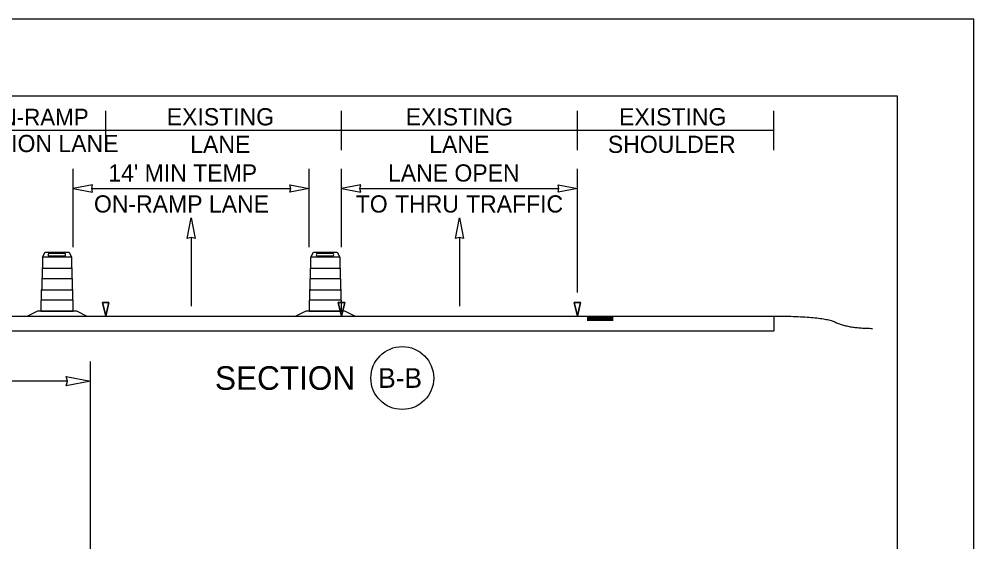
# Model space of a CAD drawing. Extents: x 99999 to 100116, y 99995 to 100013.
# Drawn here: x 100092.176 to 100096.062, y 100008.56 to 100010.687 of the extents above; entities that cross this region are included whole.
import ezdxf

# ---------------------------------------------------------------- set-up
doc = ezdxf.new("R2010")
doc.units = 0
for name, color, linetype in [('SH_GI_PlotLimits', 7, 'Continuous'), ('SH_GI_SheetBorder', 7, 'Continuous'), ('TR_WZ_ArrowLeftStrRightTurn', 7, 'Continuous'), ('TR_WZ_TrafficSafetyDrumElev', 7, 'Continuous'), ('TR_WZ_WorkZoneDetails', 7, 'Continuous')]:
    doc.layers.add(name, color=color, linetype=linetype)

msp = doc.modelspace()

# ---------------------------------------------------------------- linework, layer by layer
at = {"layer": 'SH_GI_PlotLimits'}
msp.add_lwpolyline([(100079.0625, 99999.6875), (100096.0625, 99999.6875), (100096.0625, 100010.6875), (100079.0625, 100010.6875)], close=True, dxfattribs=at)
at = {"layer": 'SH_GI_SheetBorder'}
for p, q in [((100080, 100010.375), (100095.75, 100010.375)), ((100095.75, 100010.375), (100095.75, 100000))]:
    msp.add_line(p, q, dxfattribs=at)
at = {"layer": 'TR_WZ_ArrowLeftStrRightTurn'}
for p, q in [((100092.8765, 100009.7986), (100092.8765, 100009.5187)), ((100093.9683, 100009.7986), (100093.9683, 100009.5187))]:
    msp.add_line(p, q, dxfattribs=at)
for points in [[(100092.8765, 100009.8787), (100092.893, 100009.7947), (100092.8765, 100009.7986), (100092.86, 100009.7947)], [(100093.9683, 100009.8787), (100093.9848, 100009.7947), (100093.9683, 100009.7986), (100093.9519, 100009.7947)]]:
    msp.add_lwpolyline(points, close=True, dxfattribs=at)
at = {"layer": 'TR_WZ_TrafficSafetyDrumElev'}
for p, q in [((100092.3898, 100009.7187), (100092.2714, 100009.7187)), ((100092.3898, 100009.7187), (100092.2714, 100009.7187)), ((100092.3622, 100009.7339), (100092.2968, 100009.7339)), ((100092.2968, 100009.7235), (100092.3622, 100009.7235)), ((100093.4816, 100009.7187), (100093.3632, 100009.7187)), ((100093.4816, 100009.7187), (100093.3632, 100009.7187)), ((100093.4541, 100009.7339), (100093.3886, 100009.7339)), ((100093.3886, 100009.7235), (100093.4541, 100009.7235)), ((100092.3921, 100009.6724), (100092.2691, 100009.6724)), ((100092.2691, 100009.6724), (100092.2691, 100009.6325)), ((100092.3921, 100009.6325), (100092.3921, 100009.6724)), ((100093.4839, 100009.6724), (100093.3609, 100009.6724)), ((100093.3609, 100009.6724), (100093.3609, 100009.6325)), ((100093.4839, 100009.6325), (100093.4839, 100009.6724)), ((100092.2691, 100009.6325), (100092.3921, 100009.6325)), ((100093.3609, 100009.6325), (100093.4839, 100009.6325)), ((100092.395, 100009.5843), (100092.2662, 100009.5843)), ((100092.2662, 100009.5843), (100092.2662, 100009.5444)), ((100092.395, 100009.5444), (100092.395, 100009.5843)), ((100093.4869, 100009.5843), (100093.358, 100009.5843)), ((100093.358, 100009.5843), (100093.358, 100009.5444)), ((100093.4869, 100009.5444), (100093.4869, 100009.5843)), ((100092.2662, 100009.5444), (100092.395, 100009.5444)), ((100093.358, 100009.5444), (100093.4869, 100009.5444))]:
    msp.add_line(p, q, dxfattribs=at)
for points in [[(100092.2706, 100009.7171), (100092.2706, 100009.676)], [(100092.2706, 100009.7171), (100092.2706, 100009.676)], [(100092.3906, 100009.676), (100092.3906, 100009.7171)], [(100092.3906, 100009.676), (100092.3906, 100009.7171)], [(100093.3624, 100009.7171), (100093.3624, 100009.676)], [(100093.3624, 100009.7171), (100093.3624, 100009.676)], [(100093.4824, 100009.676), (100093.4824, 100009.7171)], [(100093.4824, 100009.676), (100093.4824, 100009.7171)], [(100092.2691, 100009.673), (100092.2691, 100009.6319)], [(100092.2691, 100009.673), (100092.2691, 100009.6319)], [(100092.3921, 100009.6319), (100092.3921, 100009.673)], [(100092.3921, 100009.6319), (100092.3921, 100009.673)], [(100093.3609, 100009.673), (100093.3609, 100009.6319)], [(100093.3609, 100009.673), (100093.3609, 100009.6319)], [(100093.4839, 100009.6319), (100093.4839, 100009.673)], [(100093.4839, 100009.6319), (100093.4839, 100009.673)], [(100092.2677, 100009.6289), (100092.2677, 100009.5879)], [(100092.2677, 100009.6289), (100092.2677, 100009.5879)], [(100092.3936, 100009.5879), (100092.3936, 100009.6289)], [(100092.3936, 100009.5879), (100092.3936, 100009.6289)], [(100093.3595, 100009.6289), (100093.3595, 100009.5879)], [(100093.3595, 100009.6289), (100093.3595, 100009.5879)], [(100093.4854, 100009.5879), (100093.4854, 100009.6289)], [(100093.4854, 100009.5879), (100093.4854, 100009.6289)], [(100092.2662, 100009.5849), (100092.2662, 100009.5438)], [(100092.2662, 100009.5849), (100092.2662, 100009.5438)], [(100092.395, 100009.5438), (100092.395, 100009.5849)], [(100092.395, 100009.5438), (100092.395, 100009.5849)], [(100093.358, 100009.5849), (100093.358, 100009.5438)], [(100093.358, 100009.5849), (100093.358, 100009.5438)], [(100093.4869, 100009.5438), (100093.4869, 100009.5849)], [(100093.4869, 100009.5438), (100093.4869, 100009.5849)], [(100092.2647, 100009.5408), (100092.2647, 100009.4987), (100092.3965, 100009.4987), (100092.3965, 100009.5408)], [(100092.2647, 100009.5408), (100092.2647, 100009.4987), (100092.3965, 100009.4987), (100092.3965, 100009.5408)], [(100093.3565, 100009.5408), (100093.3565, 100009.4987), (100093.4883, 100009.4987), (100093.4883, 100009.5408)], [(100093.3565, 100009.5408), (100093.3565, 100009.4987), (100093.4883, 100009.4987), (100093.4883, 100009.5408)]]:
    msp.add_lwpolyline(points, dxfattribs=at)
for points in [[(100092.2714, 100009.7187), (100092.2819, 100009.7387), (100092.3793, 100009.7387), (100092.3898, 100009.7187)], [(100093.3632, 100009.7187), (100093.3737, 100009.7387), (100093.4711, 100009.7387), (100093.4816, 100009.7187)], [(100092.4506, 100009.4787), (100092.4104, 100009.4987), (100092.2508, 100009.4987), (100092.2106, 100009.4787)], [(100093.5424, 100009.4787), (100093.5022, 100009.4987), (100093.3426, 100009.4987), (100093.3024, 100009.4787)]]:
    msp.add_lwpolyline(points, close=True, dxfattribs=at)
for centre, major_axis, ratio, start_param, end_param in [((100092.2716, 100009.7168), (0, 0.00199), 0.493438, 0.177149, 1.393647), ((100092.2716, 100009.7168), (0, 0.00199), 0.493438, 0.177149, 1.393647), ((100092.2968, 100009.7287), (0, 0.0052), 0.570305, 6.283185, 9.424778), ((100092.3622, 100009.7287), (0, 0.0052), 0.570305, 3.141593, 6.283185), ((100092.3896, 100009.7168), (0, 0.00199), 0.493438, 4.889538, 6.106036), ((100092.3896, 100009.7168), (0, 0.00199), 0.493438, 4.889538, 6.106036), ((100093.3634, 100009.7168), (0, 0.00199), 0.493438, 0.177149, 1.393647), ((100093.3634, 100009.7168), (0, 0.00199), 0.493438, 0.177149, 1.393647), ((100093.3886, 100009.7287), (0, 0.0052), 0.570305, 6.283185, 9.424778), ((100093.4541, 100009.7287), (0, 0.0052), 0.570305, 3.141593, 6.283185), ((100093.4815, 100009.7168), (0, 0.00199), 0.493438, 4.889538, 6.106036), ((100093.4815, 100009.7168), (0, 0.00199), 0.493438, 4.889538, 6.106036), ((100092.2719, 100009.6704), (0, 0.00606), 0.493438, 0.4288, 1.141997), ((100092.2719, 100009.6704), (0, 0.00606), 0.493438, 0.4288, 1.141997), ((100092.3894, 100009.6704), (0, 0.00606), 0.493438, 5.141189, 5.854386), ((100092.3894, 100009.6704), (0, 0.00606), 0.493438, 5.141189, 5.854386), ((100093.3637, 100009.6704), (0, 0.00606), 0.493438, 0.4288, 1.141997), ((100093.3637, 100009.6704), (0, 0.00606), 0.493438, 0.4288, 1.141997), ((100093.4812, 100009.6704), (0, 0.00606), 0.493438, 5.141189, 5.854386), ((100093.4812, 100009.6704), (0, 0.00606), 0.493438, 5.141189, 5.854386), ((100092.2704, 100009.6264), (0, 0.00606), 0.493438, 0.4288, 1.141997), ((100092.2704, 100009.6264), (0, 0.00606), 0.493438, 0.4288, 1.141997), ((100092.3908, 100009.6264), (0, 0.00606), 0.493438, 5.141189, 5.854386), ((100092.3908, 100009.6264), (0, 0.00606), 0.493438, 5.141189, 5.854386), ((100093.3622, 100009.6264), (0, 0.00606), 0.493438, 0.4288, 1.141997), ((100093.3622, 100009.6264), (0, 0.00606), 0.493438, 0.4288, 1.141997), ((100093.4827, 100009.6264), (0, 0.00606), 0.493438, 5.141189, 5.854386), ((100093.4827, 100009.6264), (0, 0.00606), 0.493438, 5.141189, 5.854386), ((100092.2689, 100009.5823), (0, 0.00606), 0.493438, 0.4288, 1.141997), ((100092.2689, 100009.5823), (0, 0.00606), 0.493438, 0.4288, 1.141997), ((100092.3923, 100009.5823), (0, 0.00606), 0.493438, 5.141189, 5.854386), ((100092.3923, 100009.5823), (0, 0.00606), 0.493438, 5.141189, 5.854386), ((100093.3607, 100009.5823), (0, 0.00606), 0.493438, 0.4288, 1.141997), ((100093.3607, 100009.5823), (0, 0.00606), 0.493438, 0.4288, 1.141997), ((100093.4841, 100009.5823), (0, 0.00606), 0.493438, 5.141189, 5.854386), ((100093.4841, 100009.5823), (0, 0.00606), 0.493438, 5.141189, 5.854386), ((100092.2674, 100009.5383), (0, 0.00606), 0.493438, 0.4288, 1.141997), ((100092.2674, 100009.5383), (0, 0.00606), 0.493438, 0.4288, 1.141997), ((100092.3938, 100009.5383), (0, 0.00606), 0.493438, 5.141189, 5.854386), ((100092.3938, 100009.5383), (0, 0.00606), 0.493438, 5.141189, 5.854386), ((100093.3592, 100009.5383), (0, 0.00606), 0.493438, 0.4288, 1.141997), ((100093.3592, 100009.5383), (0, 0.00606), 0.493438, 0.4288, 1.141997), ((100093.4856, 100009.5383), (0, 0.00606), 0.493438, 5.141189, 5.854386), ((100093.4856, 100009.5383), (0, 0.00606), 0.493438, 5.141189, 5.854386)]:
    msp.add_ellipse(centre, major_axis=major_axis, ratio=ratio, start_param=start_param, end_param=end_param, dxfattribs=at)
at = {"layer": 'TR_WZ_WorkZoneDetails'}
for p, q in [((100092.5283, 100010.154), (100092.5283, 100010.314)), ((100093.4883, 100010.154), (100093.4883, 100010.314)), ((100094.4483, 100010.154), (100094.4483, 100010.314)), ((100095.2483, 100010.154), (100095.2483, 100010.314)), ((100092.5283, 100010.234), (100091.5683, 100010.234)), ((100093.4883, 100010.234), (100092.5283, 100010.234)), ((100094.4483, 100010.234), (100093.4883, 100010.234)), ((100095.2483, 100010.234), (100094.4483, 100010.234)), ((100092.3965, 100009.7594), (100092.3965, 100010.0783)), ((100093.3565, 100009.7594), (100093.3565, 100010.0783)), ((100093.4883, 100009.7594), (100093.4883, 100010.0783)), ((100094.4483, 100009.5746), (100094.4483, 100010.0783)), ((100092.4715, 100009.9983), (100093.2815, 100009.9983)), ((100093.5633, 100009.9983), (100094.3733, 100009.9983)), ((100090.7683, 100009.4787), (100095.2483, 100009.4787)), ((100094.5947, 100009.4746), (100094.4883, 100009.4746)), ((100095.2483, 100009.4787), (100095.2483, 100009.4187)), ((100094.5947, 100009.4701), (100094.4883, 100009.4701)), ((100094.5947, 100009.4655), (100094.4883, 100009.4655)), ((100094.5947, 100009.4614), (100094.4883, 100009.4614)), ((100090.7683, 100009.4187), (100095.2483, 100009.4187)), ((100092.4659, 100007.296), (100092.4659, 100009.294)), ((100092.3722, 100009.214), (100090.6962, 100009.214))]:
    msp.add_line(p, q, dxfattribs=at)
for points in [[(100092.3965, 100009.9983), (100092.4751, 100009.9829), (100092.4715, 100009.9983), (100092.4751, 100010.0137)], [(100093.3565, 100009.9983), (100093.2779, 100009.9829), (100093.2815, 100009.9983), (100093.2779, 100010.0137)], [(100093.4883, 100009.9983), (100093.567, 100009.9829), (100093.5633, 100009.9983), (100093.567, 100010.0137)], [(100094.4483, 100009.9983), (100094.3697, 100009.9829), (100094.3733, 100009.9983), (100094.3697, 100010.0137)], [(100092.5283, 100009.4787), (100092.5417, 100009.5346), (100092.515, 100009.5346)], [(100093.4883, 100009.4787), (100093.5017, 100009.5346), (100093.475, 100009.5346)], [(100094.4483, 100009.4787), (100094.4617, 100009.5346), (100094.435, 100009.5346)], [(100092.4659, 100009.214), (100092.3676, 100009.1947), (100092.3722, 100009.214), (100092.3676, 100009.2333)]]:
    msp.add_lwpolyline(points, close=True, dxfattribs=at)
for points in [[(100092.515, 100009.5346), (100092.5417, 100009.5346), (100092.5283, 100009.4787), (100092.515, 100009.5346)], [(100093.475, 100009.5346), (100093.5017, 100009.5346), (100093.4883, 100009.4787), (100093.475, 100009.5346)], [(100094.435, 100009.5346), (100094.4617, 100009.5346), (100094.4483, 100009.4787), (100094.435, 100009.5346)]]:
    msp.add_lwpolyline(points, dxfattribs=at)
msp.add_circle((100093.7357, 100009.2268), 0.128, dxfattribs=at)
msp.add_open_spline([(100095.2483, 100009.4787), (100095.4493, 100009.4787), (100095.5496, 100009.429), (100095.65, 100009.429)], degree=2, dxfattribs=at)

# ---------------------------------------------------------------- texts
for s, height, p in [('EXISTING ON-RAMP', 0.068, (100091.58, 100010.2547)), ('EXISTING', 0.07, (100092.7768, 100010.255)), ('EXISTING', 0.07, (100093.7495, 100010.255)), ('EXISTING', 0.07, (100094.6179, 100010.255)), ('ACCELERATION LANE', 0.07, (100091.5817, 100010.1463)), ('LANE', 0.07, (100092.8725, 100010.143)), ('LANE', 0.07, (100093.8453, 100010.143)), ('SHOULDER', 0.07, (100094.5725, 100010.143)), ("14' MIN TEMP", 0.07, (100092.539, 100010.0263)), ('LANE OPEN', 0.07, (100093.6774, 100010.0263)), ('ON-RAMP LANE', 0.07, (100092.4805, 100009.9003)), ('TO', 0.07, (100093.5462, 100009.9003)), ('THRU', 0.07, (100093.7062, 100009.9003)), ('TRAFFIC', 0.07, (100093.9951, 100009.9003))]:
    msp.add_text(s, height=height, dxfattribs=at).set_placement(p)
for s, height, p in [('SECTION', 0.096, (100092.9732, 100009.1788)), ('B-B', 0.08, (100093.6376, 100009.1868))]:
    msp.add_text(s, height=height, rotation=360, dxfattribs=at).set_placement(p)

doc.saveas('drawing.dxf')
